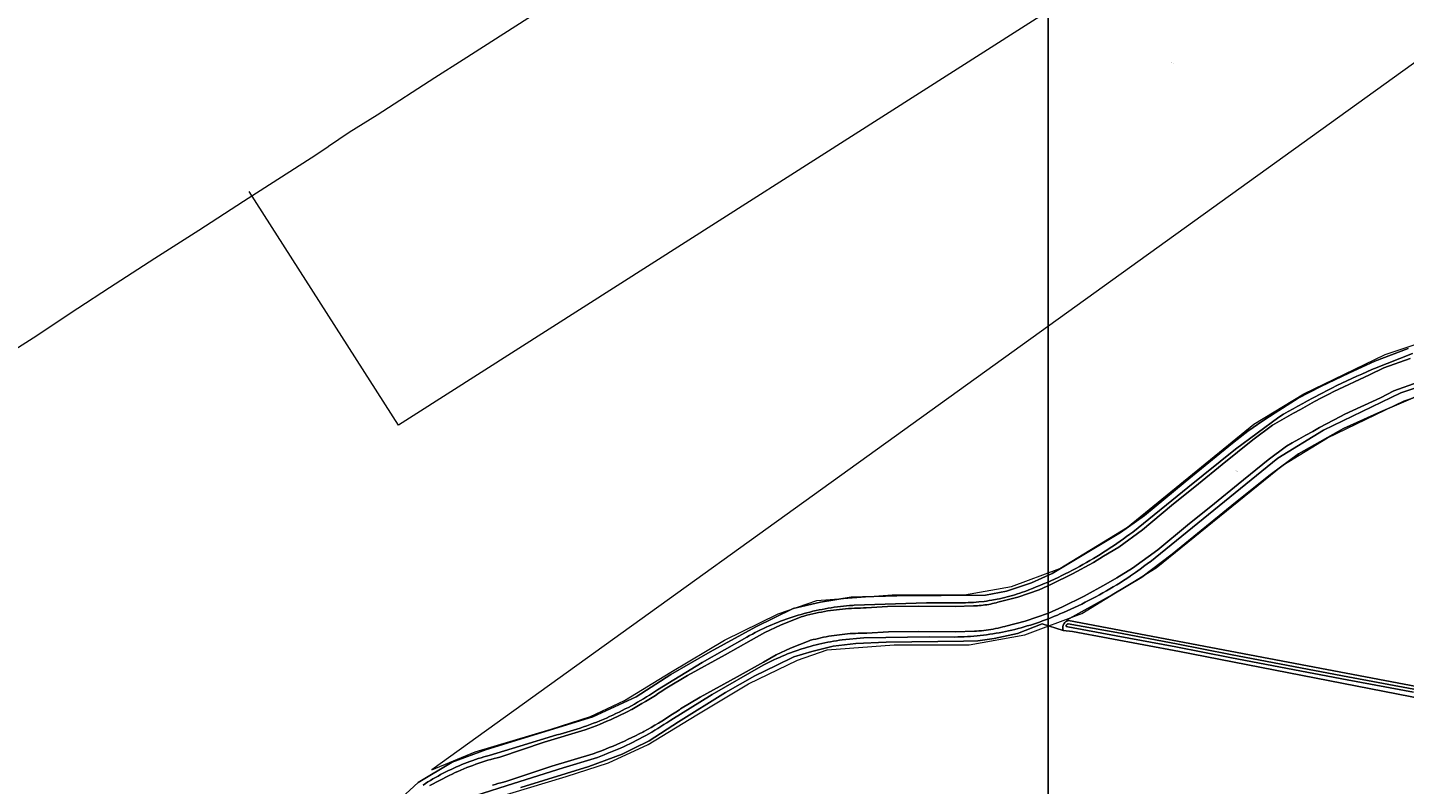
# Model space of a CAD drawing. Header units: metres. Extents: x 250001 to 257773, y 598992 to 609118.
# Tile 380 of 656: x 250880 to 251454, y 604198 to 604513. Entities that reach past the tile are written whole.
import ezdxf
from ezdxf.enums import TextEntityAlignment as Align
from ezdxf.lldxf.tags import DXFTag

# ---------------------------------------------------------------- set-up
doc = ezdxf.new("R2010")
doc.units = ezdxf.units.M
for name, color, linetype, lineweight in [('B-WE-GR-BOUWLAND-GV', 252, 'Continuous', 13), ('B-WE-GR-GROENVOORZIENING-GV', 252, 'Continuous', 18), ('B-WE-KG-GRENS_PERCEEL-G', 150, 'KG-PERCEEL', 18), ('B-WE-KG-GRENS_PERCEEL-S', 150, 'Continuous', 25), ('B-WE-OG-WATER-GV', 252, 'Continuous', 18), ('B-WE-OG-WATER_SLOOT-GV', 252, 'Continuous', 18), ('N-WE-OG-GBKN-G', 7, 'Continuous', 25), ('X-XX-AL-REFERENTIE-G', 7, 'Continuous', 18)]:
    doc.layers.add(name, color=color, linetype=linetype, lineweight=lineweight)
doc.styles.add('NLCS-ISO', font='NLCS-ISO.ttf')
doc.styles.get("Standard").update_dxf_attribs({"font": 'NLCS-ISO.ttf'})
tags = doc.linetypes.add('KG-PERCEEL', pattern='A,5.5,-2,["P",Standard,S=1.8,R=0,X=-0.5,Y=-0.9],-2,5.5,-2,[5,NLCS.SHX,S=0.75,R=0,X=0,Y=0],-2', length=19).pattern_tags.tags
tags[6] = DXFTag(74, 10)

# ---------------------------------------------------------------- blocks, each defined once
blk = doc.blocks.new('SKG-PERCEELNUMMER-SO')
at = {"style": 'NLCS-ISO', "oblique": 10, "flags": 1}
blk.add_attdef('GEMEENTECODE', text='', height=1.8, dxfattribs=at).set_placement((0, 2.6), align=Align.MIDDLE_CENTER)
at = {"style": 'NLCS-ISO', "oblique": 10}
blk.add_attdef('SECTIE', text='', height=1.8, dxfattribs=at).set_placement((-0.5, 0), align=Align.MIDDLE_RIGHT)
blk.add_attdef('PERCEELNUMMER', text='', height=1.8, dxfattribs=at).set_placement((0.5, 0), align=Align.MIDDLE_LEFT)
blk = doc.blocks.new('BS2021-132-Xref-KAD-20210617')
at = {"layer": 'B-WE-KG-GRENS_PERCEEL-G', "flags": 128}
for points in [[(251835.539, 604770.417), (251048.315, 604203.871)], [(251656.01, 604746.593), (251336.799, 604540.425), (251040.499, 604351.575), (251034.373, 604347.621), (250972.115, 604445.129)], [(251048.315, 604203.871), (251066.46, 604211.481), (251098.163, 604220.936), (251114.489, 604226.203), (251128.736, 604232.817), (251147.988, 604244.581), (251170.425, 604258.044), (251192.804, 604268.946), (251208.957, 604274.538), (251240.348, 604276.864), (251270.548, 604276.864), (251290.115, 604280.375), (251310.266, 604287.932), (251338.475, 604305.17), (251391.193, 604348.003), (251411.978, 604360.703), (251445.988, 604377.142), (251470.873, 604385.437), (251492.363, 604394.873), (251520.493, 604411.643), (251547.04, 604426.328), (251568.722, 604434.888), (251596.068, 604444.375), (251621.947, 604451.923), (251648.283, 604464.036), (251726.785, 604509.051), (251757.101, 604523.087), (251778.142, 604531.615), (251809.225, 604544.156), (251857.421, 604560.222), (251878.691, 604566.939), (251904.943, 604573.082), (251976.444, 604589.034), (252054.355, 604604.945), (252103.36, 604615.834), (252129.18, 604623.779)], [(251035.32, 604149.565), (251034.805, 604151.797), (251034.805, 604153.515), (251038.7, 604163.036), (251044.019, 604172.222), (251048.784, 604178.287), (251058.2, 604185.46), (251073.487, 604191.872), (251104.351, 604201.078), (251122.083, 604206.796), (251138.59, 604214.461), (251158.87, 604226.853), (251180.353, 604239.743), (251200.795, 604249.703), (251213.2, 604253.997), (251241.104, 604256.064), (251272.394, 604256.064), (251295.65, 604260.237), (251319.424, 604269.151), (251350.508, 604288.149), (251403.221, 604330.975), (251421.964, 604342.429), (251453.835, 604357.833), (251478.365, 604366.01), (251501.896, 604376.34), (251530.838, 604393.594), (251555.933, 604407.476), (251575.959, 604415.381), (251602.421, 604424.561), (251629.258, 604432.389), (251657.816, 604445.527), (251736.342, 604490.556), (251765.353, 604503.986), (251785.465, 604512.139), (251816.426, 604524.633), (251863.704, 604540.392), (251884.21, 604546.869), (251909.666, 604552.826), (251955.118, 604562.965)]]:
    blk.add_lwpolyline(points, dxfattribs=at)
at = {"layer": 'N-WE-OG-GBKN-G'}
blk.add_lwpolyline([(251305.421, 608118.318), (256711.718, 608118.318), (256711.718, 599991.994), (251305.421, 599991.994)], close=True, dxfattribs=at)
at = {"layer": 'B-WE-KG-GRENS_PERCEEL-S', "xscale": 0.2, "yscale": 0.2, "zscale": 0.2}
for p, values in [((251357.085, 604498.661), {'PERCEELNUMMER': '26', 'SECTIE': 'M'}), ((251383.742, 604328.528), {'PERCEELNUMMER': '54', 'SECTIE': 'M'})]:
    blk.add_blockref('SKG-PERCEELNUMMER-SO', p, dxfattribs=at).add_auto_attribs(values)
blk = doc.blocks.new('BS2021-132-Xref-BGT-GRIJS-20210617-aangepast')
at = {"layer": 'B-WE-GR-BOUWLAND-GV', "flags": 128}
for points in [[(251028.865, 604186.013), (251042.587, 604198.653), (251056.779, 604207.18), (251071.199, 604212.339), (251115.516, 604225.965), (251133.508, 604234.3), (251148.09, 604243.699), (251164.471, 604253.087), (251183.412, 604263.608), (251198.993, 604271.209), (251210.502, 604273.855), (251223.166, 604275.978), (251242.282, 604276.507), (251279.21, 604276.727), (251287.977, 604278.473), (251298.508, 604281.913), (251307.133, 604285.723), (251335.603, 604302.868), (251345.6, 604310.006), (251362.506, 604323.994), (251382.283, 604340.126), (251388.725, 604345.161), (251394.926, 604349.482), (251400.117, 604352.831), (251409.739, 604358.907), (251419.105, 604363.775), (251430.8, 604369.384), (251441.595, 604374.306), (251455.565, 604379.597)], [(251100.388, 604524.928), (251061.436, 604500), (251049.533, 604492.518), (251025.602, 604476.947), (251013.912, 604469.667), (251005.199, 604463.809), (251005.158, 604463.732), (251000, 604460.294), (250969.837, 604440.878), (250951.171, 604428.865), (250932.796, 604417.188), (250913.841, 604404.855), (250900.63, 604396.233), (250882, 604383.93), (250824.25, 604347.21)], [(251458.565, 604359.487), (251444.079, 604353.137), (251428.601, 604346.192), (251409.749, 604335.675), (251398.042, 604326.944), (251383.556, 604315.434), (251357.163, 604293.804), (251344.463, 604284.28), (251332.16, 604276.937), (251313.057, 604266.337), (251313.891, 604266.179), (251637.102, 604204.958)], [(251467.779, 604232.327), (251360.226, 604253.229), (251315.512, 604261.563), (251311.688, 604262.08), (251302.947, 604264.826), (251292.549, 604260.778), (251282.945, 604258.714), (251276.119, 604257.761), (251270.086, 604257.523), (251237.78, 604257.206), (251225.239, 604256.65), (251215.794, 604255.46), (251206.824, 604253.316), (251199.363, 604251.094), (251191.902, 604247.443), (251183.091, 604243.077), (251170.788, 604236.171), (251151.182, 604223.868), (251138.958, 604216.01), (251132.45, 604212.756), (251127.687, 604210.454), (251113.796, 604205.374), (251085.459, 604196.563)]]:
    blk.add_lwpolyline(points, dxfattribs=at)
at = {"layer": 'B-WE-GR-GROENVOORZIENING-GV', "flags": 128}
for points in [[(251085.459, 604196.563), (251113.796, 604205.374), (251127.687, 604210.454), (251132.45, 604212.756), (251138.958, 604216.01), (251151.182, 604223.868), (251170.788, 604236.171), (251183.091, 604243.077), (251191.902, 604247.443), (251199.363, 604251.094), (251206.824, 604253.316), (251215.794, 604255.46), (251225.239, 604256.65), (251237.78, 604257.206), (251270.086, 604257.523), (251276.119, 604257.761), (251282.945, 604258.714), (251292.549, 604260.778), (251302.947, 604264.826), (251311.688, 604262.08), (251311.624, 604262.258), (251311.564, 604262.472), (251311.52, 604262.688), (251311.492, 604262.908), (251311.48, 604263.129), (251311.484, 604263.35), (251311.504, 604263.571), (251311.539, 604263.789), (251311.591, 604264.004), (251311.657, 604264.215), (251311.739, 604264.421), (251311.835, 604264.62), (251311.875, 604264.689), (251311.946, 604264.812), (251312.07, 604264.995), (251312.356, 604265.332), (251312.517, 604265.484), (251312.688, 604265.625), (251312.869, 604265.752), (251313.058, 604265.866), (251313.256, 604265.966), (251313.46, 604266.052), (251313.67, 604266.122), (251313.884, 604266.178), (251313.891, 604266.179), (251313.057, 604266.337), (251332.16, 604276.937), (251344.463, 604284.28), (251357.163, 604293.804), (251383.556, 604315.434), (251398.042, 604326.944), (251409.749, 604335.675), (251428.601, 604346.192), (251444.079, 604353.137), (251458.565, 604359.487)], [(251455.565, 604379.597), (251441.595, 604374.306), (251430.8, 604369.384), (251419.105, 604363.775), (251409.739, 604358.907), (251400.117, 604352.831), (251394.926, 604349.482), (251388.725, 604345.161), (251382.283, 604340.126), (251362.506, 604323.994), (251345.6, 604310.006), (251335.603, 604302.868), (251307.133, 604285.723), (251298.508, 604281.913), (251287.977, 604278.473), (251279.21, 604276.727), (251242.282, 604276.507), (251223.166, 604275.978), (251210.502, 604273.855), (251198.993, 604271.209), (251183.412, 604263.608), (251164.471, 604253.087), (251148.09, 604243.699), (251133.508, 604234.3), (251115.516, 604225.965), (251071.199, 604212.339), (251056.779, 604207.18), (251042.587, 604198.653), (251028.865, 604186.013)], [(251044.688, 604197.531), (251045.708, 604198.199), (251046.736, 604198.853), (251047.773, 604199.495), (251048.819, 604200.122), (251049.872, 604200.736), (251050.933, 604201.336), (251052.003, 604201.921), (251053.08, 604202.493), (251055.255, 604203.594), (251056.354, 604204.123), (251057.459, 604204.637), (251058.571, 604205.137), (251059.69, 604205.623), (251060.814, 604206.093), (251061.945, 604206.549), (251063.082, 604206.99), (251064.224, 604207.416), (251065.372, 604207.827), (251066.525, 604208.223), (251067.683, 604208.603), (251068.847, 604208.969), (251070.014, 604209.319), (251071.187, 604209.654), (251072.198, 604209.929), (251085.059, 604213.828), (251100.449, 604218.462), (251101.862, 604218.826), (251103.271, 604219.206), (251104.675, 604219.601), (251106.075, 604220.012), (251107.47, 604220.438), (251108.861, 604220.879), (251110.247, 604221.336), (251111.627, 604221.807), (251113.003, 604222.294), (251114.373, 604222.796), (251115.737, 604223.313), (251117.096, 604223.845), (251118.448, 604224.391), (251119.795, 604224.952), (251121.135, 604225.529), (251122.47, 604226.119), (251123.797, 604226.725), (251125.118, 604227.345), (251126.432, 604227.979), (251127.738, 604228.628), (251129.038, 604229.291), (251130.33, 604229.968), (251131.615, 604230.659), (251132.892, 604231.365), (251134.162, 604232.084), (251135.423, 604232.817), (251136.676, 604233.564), (251137.921, 604234.325), (251139.158, 604235.099), (251140.386, 604235.887), (251141.605, 604236.688), (251142.475, 604237.271), (251161.084, 604248.692), (251179.756, 604259.297), (251180.884, 604259.924), (251182.019, 604260.537), (251183.162, 604261.136), (251184.312, 604261.721), (251185.469, 604262.291), (251186.633, 604262.847), (251187.804, 604263.388), (251188.982, 604263.915), (251190.166, 604264.428), (251191.356, 604264.925), (251192.552, 604265.408), (251193.755, 604265.876), (251194.963, 604266.329), (251196.176, 604266.767), (251197.395, 604267.19), (251198.619, 604267.597), (251199.848, 604267.99), (251201.082, 604268.367), (251202.32, 604268.729), (251203.563, 604269.075), (251204.81, 604269.406), (251206.061, 604269.722), (251207.315, 604270.022), (251208.574, 604270.306), (251209.836, 604270.575), (251211.101, 604270.828), (251212.369, 604271.066), (251213.64, 604271.287), (251214.913, 604271.493), (251216.189, 604271.683), (251217.468, 604271.858), (251218.748, 604272.016), (251220.03, 604272.159), (251221.314, 604272.285), (251222.6, 604272.396), (251223.886, 604272.491), (251224.532, 604272.532), (251254.663, 604273.611), (251269.877, 604273.608), (251270.976, 604273.623), (251272.075, 604273.654), (251273.173, 604273.701), (251274.271, 604273.764), (251275.367, 604273.843), (251276.463, 604273.938), (251278.648, 604274.176), (251279.738, 604274.318), (251280.826, 604274.477), (251281.912, 604274.651), (251284.074, 604275.047), (251285.151, 604275.269), (251286.225, 604275.506), (251287.295, 604275.758), (251288.361, 604276.027), (251289.423, 604276.31), (251290.481, 604276.61), (251291.534, 604276.924), (251292.583, 604277.254), (251293.627, 604277.599), (251294.665, 604277.959), (251295.698, 604278.334), (251296.726, 604278.725), (251297.286, 604278.945), (251298.84, 604279.547), (251300.388, 604280.163), (251301.93, 604280.795), (251303.466, 604281.441), (251304.995, 604282.102), (251306.519, 604282.778), (251308.035, 604283.468), (251309.545, 604284.173), (251311.048, 604284.892), (251312.544, 604285.626), (251314.033, 604286.373), (251315.515, 604287.135), (251316.99, 604287.912), (251318.457, 604288.702), (251319.916, 604289.507), (251321.367, 604290.325), (251322.811, 604291.157), (251324.246, 604292.003), (251325.674, 604292.863), (251327.093, 604293.737), (251328.503, 604294.624), (251329.905, 604295.524), (251331.299, 604296.438), (251332.683, 604297.366), (251334.058, 604298.306), (251335.425, 604299.26), (251336.782, 604300.227), (251338.13, 604301.206), (251339.468, 604302.199), (251340.655, 604303.095), (251363.613, 604321.6), (251383.579, 604337.681), (251401.604, 604351.043), (251403.58, 604352.209), (251405.565, 604353.361), (251407.557, 604354.5), (251409.558, 604355.624), (251411.565, 604356.735), (251413.581, 604357.832), (251415.604, 604358.915), (251419.673, 604361.039), (251421.718, 604362.08), (251423.77, 604363.106), (251425.83, 604364.119), (251427.896, 604365.117), (251429.969, 604366.1), (251432.049, 604367.07), (251434.136, 604368.025), (251436.229, 604368.965), (251438.329, 604369.891), (251440.435, 604370.802), (251441.511, 604371.262), (251457.412, 604377.54)], [(251477.1, 604369.277), (251452.514, 604361.082), (251420.28, 604345.502), (251401.196, 604333.838), (251350.054, 604292.288), (251347.742, 604290.561), (251347.724, 604290.548), (251345.759, 604289.1), (251343.768, 604287.653), (251341.767, 604286.218), (251339.757, 604284.796), (251339.585, 604284.681), (251338.197, 604283.763), (251336.8, 604282.858), (251335.395, 604281.966), (251333.981, 604281.088), (251332.558, 604280.223), (251331.128, 604279.372), (251329.69, 604278.534), (251328.243, 604277.711), (251326.789, 604276.901), (251325.327, 604276.105), (251323.858, 604275.323), (251320.897, 604273.802), (251319.406, 604273.062), (251317.908, 604272.337), (251316.403, 604271.626), (251314.891, 604270.93), (251313.373, 604270.248), (251311.849, 604269.58), (251310.318, 604268.928), (251309.249, 604268.459), (251308.019, 604267.936), (251306.782, 604267.428), (251305.539, 604266.934), (251305.417, 604266.887), (251304.291, 604266.455), (251303.036, 604265.992), (251301.777, 604265.543), (251300.512, 604265.109), (251299.242, 604264.691), (251297.967, 604264.288), (251296.687, 604263.9), (251295.403, 604263.528), (251294.114, 604263.17), (251292.821, 604262.829), (251291.525, 604262.503), (251290.224, 604262.192), (251288.92, 604261.897), (251287.612, 604261.617), (251286.301, 604261.354), (251284.987, 604261.106), (251283.67, 604260.873), (251282.351, 604260.657), (251281.029, 604260.456), (251279.705, 604260.271), (251278.378, 604260.102), (251277.05, 604259.949), (251275.72, 604259.812), (251274.388, 604259.69), (251273.055, 604259.585), (251271.721, 604259.495), (251270.386, 604259.422), (251269.05, 604259.365), (251267.713, 604259.323), (251266.376, 604259.297), (251255.952, 604259.422), (251228.51, 604258.921), (251219.535, 604258.122), (251218.366, 604257.961), (251217.135, 604257.776), (251215.906, 604257.575), (251214.68, 604257.359), (251213.457, 604257.126), (251212.238, 604256.878), (251211.021, 604256.615), (251209.808, 604256.335), (251208.598, 604256.041), (251207.393, 604255.73), (251206.191, 604255.404), (251204.994, 604255.063), (251203.802, 604254.707), (251202.613, 604254.335), (251200.252, 604253.545), (251199.079, 604253.128), (251197.912, 604252.696), (251196.75, 604252.248), (251195.594, 604251.786), (251194.444, 604251.309), (251193.301, 604250.817), (251192.164, 604250.311), (251191.033, 604249.79), (251189.909, 604249.254), (251188.792, 604248.704), (251187.683, 604248.14), (251186.58, 604247.562), (251165.242, 604235.267), (251147.956, 604224.623), (251147.594, 604224.379), (251146.366, 604223.562), (251145.13, 604222.758), (251143.884, 604221.968), (251142.63, 604221.191), (251141.368, 604220.428), (251140.097, 604219.679), (251138.818, 604218.944), (251137.532, 604218.222), (251136.238, 604217.514), (251134.936, 604216.821), (251133.626, 604216.142), (251132.31, 604215.477), (251130.986, 604214.826), (251129.655, 604214.19), (251128.318, 604213.568), (251126.973, 604212.96), (251125.623, 604212.368), (251124.266, 604211.79), (251122.902, 604211.226), (251121.533, 604210.678), (251120.158, 604210.144), (251118.777, 604209.626), (251117.391, 604209.122), (251115.999, 604208.634), (251103.07, 604204.687), (251082.36, 604198.195), (251066.729, 604193.171)]]:
    blk.add_lwpolyline(points, dxfattribs=at)
at = {"layer": 'B-WE-OG-WATER-GV', "flags": 128}
for points in [[(251456.316, 604375.475), (251445.412, 604371.563), (251439.479, 604368.572), (251424.502, 604361.708), (251422.393, 604360.598), (251419.445, 604359.03), (251416.505, 604357.448), (251413.572, 604355.852), (251410.647, 604354.242), (251407.729, 604352.618), (251404.82, 604350.98), (251401.918, 604349.328), (251399.024, 604347.662), (251390.774, 604341.496), (251377.99, 604331.251), (251368.141, 604323.115), (251356.896, 604314.094), (251344.744, 604303.936), (251334.837, 604296.805), (251328.548, 604292.988), (251324.282, 604290.404), (251315.592, 604285.681), (251306.857, 604281.329), (251301.654, 604279.025), (251292.781, 604275.936), (251284.964, 604273.986), (251284.453, 604273.834), (251283.691, 604273.62), (251282.925, 604273.421), (251282.155, 604273.238), (251281.381, 604273.071), (251280.604, 604272.919), (251279.825, 604272.783), (251279.042, 604272.663), (251278.258, 604272.559), (251277.471, 604272.47), (251276.683, 604272.398), (251275.893, 604272.341), (251275.103, 604272.301), (251274.312, 604272.276), (251266.573, 604271.967), (251251.413, 604272.137), (251238.345, 604272.015), (251229.457, 604271.421), (251228.393, 604271.419), (251227.137, 604271.402), (251225.881, 604271.37), (251224.626, 604271.321), (251223.371, 604271.256), (251222.117, 604271.176), (251220.865, 604271.079), (251219.614, 604270.966), (251218.364, 604270.838), (251217.116, 604270.693), (251215.87, 604270.533), (251214.626, 604270.357), (251213.385, 604270.165), (251212.146, 604269.957), (251210.91, 604269.734), (251209.676, 604269.494), (251208.446, 604269.239), (251207.22, 604268.969), (251205.996, 604268.683), (251204.777, 604268.381), (251203.561, 604268.064), (251202.35, 604267.731), (251193.783, 604264.239), (251187.218, 604261.198), (251181.475, 604257.989), (251170.653, 604251.918), (251155.005, 604243.289), (251146.361, 604238.157), (251145.65, 604237.668), (251144.297, 604236.751), (251142.934, 604235.847), (251141.562, 604234.956), (251140.182, 604234.079), (251138.794, 604233.215), (251137.397, 604232.365), (251135.991, 604231.529), (251134.578, 604230.707), (251133.157, 604229.898), (251131.727, 604229.103), (251131.572, 604229.023), (251130.128, 604228.283), (251128.677, 604227.558), (251127.219, 604226.848), (251125.754, 604226.152), (251124.282, 604225.47), (251122.804, 604224.802), (251121.319, 604224.15), (251119.828, 604223.512), (251118.33, 604222.889), (251116.826, 604222.28), (251115.317, 604221.687), (251113.801, 604221.108), (251112.28, 604220.545), (251095.257, 604215.425), (251076.653, 604209.268), (251075.57, 604208.988), (251074.283, 604208.64), (251073, 604208.277), (251071.721, 604207.899), (251070.447, 604207.505), (251069.178, 604207.096), (251067.914, 604206.671), (251066.655, 604206.232), (251065.401, 604205.777), (251064.153, 604205.308), (251062.911, 604204.823), (251061.674, 604204.324), (251060.444, 604203.81), (251059.22, 604203.281), (251058.002, 604202.738), (251056.791, 604202.179), (251055.586, 604201.607), (251047.443, 604197.454)], [(251073.609, 604197.492), (251074.762, 604197.848), (251075.92, 604198.191), (251077.082, 604198.52), (251078.253, 604198.836), (251079.62, 604199.189), (251098.419, 604205.412), (251115.62, 604210.584), (251117.498, 604211.281), (251119.11, 604211.896), (251120.716, 604212.527), (251122.316, 604213.175), (251123.909, 604213.838), (251125.496, 604214.516), (251127.076, 604215.211), (251128.648, 604215.92), (251130.214, 604216.646), (251131.773, 604217.386), (251133.324, 604218.142), (251134.868, 604218.914), (251136.383, 604219.69), (251136.698, 604219.853), (251138.304, 604220.746), (251139.815, 604221.606), (251141.317, 604222.48), (251142.811, 604223.369), (251144.295, 604224.272), (251145.771, 604225.19), (251147.238, 604226.122), (251148.696, 604227.069), (251150.144, 604228.03), (251151.573, 604228.998), (251152.024, 604229.309), (251160.222, 604234.175), (251175.756, 604242.742), (251186.605, 604248.827), (251191.992, 604251.838), (251197.973, 604254.608), (251205.734, 604257.771), (251206.278, 604257.921), (251207.364, 604258.204), (251208.453, 604258.474), (251209.547, 604258.73), (251210.643, 604258.972), (251211.742, 604259.199), (251212.844, 604259.413), (251213.948, 604259.613), (251215.056, 604259.799), (251216.165, 604259.97), (251217.276, 604260.128), (251218.39, 604260.271), (251219.505, 604260.4), (251220.621, 604260.515), (251221.739, 604260.615), (251222.859, 604260.701), (251223.979, 604260.774), (251225.1, 604260.832), (251226.222, 604260.875), (251227.344, 604260.904), (251228.471, 604260.919), (251229.816, 604260.921), (251238.744, 604261.518), (251251.403, 604261.636), (251266.724, 604261.464), (251274.685, 604261.783), (251275.536, 604261.809), (251276.538, 604261.861), (251277.539, 604261.932), (251278.539, 604262.024), (251279.536, 604262.137), (251280.531, 604262.269), (251281.523, 604262.421), (251282.512, 604262.594), (251283.497, 604262.786), (251284.479, 604262.998), (251285.455, 604263.23), (251286.427, 604263.482), (251287.377, 604263.749), (251287.74, 604263.857), (251295.783, 604265.863), (251305.513, 604269.25), (251311.326, 604271.825), (251320.442, 604276.366), (251329.512, 604281.296), (251333.992, 604284.009), (251340.637, 604288.043), (251351.186, 604295.637), (251363.549, 604305.97), (251374.771, 604314.972), (251384.617, 604323.106), (251397.201, 604333.191), (251404.807, 604338.876), (251407.135, 604340.216), (251409.993, 604341.843), (251412.858, 604343.456), (251415.732, 604345.055), (251418.613, 604346.641), (251421.502, 604348.213), (251424.398, 604349.771), (251427.304, 604351.317), (251429.139, 604352.283), (251444.03, 604359.108), (251449.563, 604361.897), (251459.676, 604365.525)], [(251457.961, 604237.574), (251430.413, 604242.728), (251402.589, 604248.012), (251381.471, 604252.027), (251358.9, 604256.466), (251333.997, 604261.129), (251313.776, 604264.799), (251313.687, 604264.788), (251313.564, 604264.76), (251313.445, 604264.716), (251313.333, 604264.658), (251313.229, 604264.586), (251313.134, 604264.501), (251313.051, 604264.405), (251312.98, 604264.3), (251312.923, 604264.186), (251312.88, 604264.067), (251312.853, 604263.942), (251312.841, 604263.816), (251312.845, 604263.689), (251313.544, 604263.519), (251333.762, 604259.85), (251358.655, 604255.189), (251381.224, 604250.75), (251402.347, 604246.735), (251430.172, 604241.451), (251457.722, 604236.297)]]:
    blk.add_lwpolyline(points, dxfattribs=at)
at = {"layer": 'B-WE-OG-WATER_SLOOT-GV', "flags": 128}
for points in [[(251066.729, 604193.171), (251082.36, 604198.195), (251103.07, 604204.687), (251115.999, 604208.634), (251117.391, 604209.122), (251118.777, 604209.626), (251120.158, 604210.144), (251121.533, 604210.678), (251122.902, 604211.226), (251124.266, 604211.79), (251125.623, 604212.368), (251126.973, 604212.96), (251128.318, 604213.568), (251129.655, 604214.19), (251130.986, 604214.826), (251132.31, 604215.477), (251133.626, 604216.142), (251134.936, 604216.821), (251136.238, 604217.514), (251137.532, 604218.222), (251138.818, 604218.944), (251140.097, 604219.679), (251141.368, 604220.428), (251142.63, 604221.191), (251143.884, 604221.968), (251145.13, 604222.758), (251146.366, 604223.562), (251147.594, 604224.379), (251147.956, 604224.623), (251165.242, 604235.267), (251186.58, 604247.562), (251187.683, 604248.14), (251188.792, 604248.704), (251189.909, 604249.254), (251191.033, 604249.79), (251192.164, 604250.311), (251193.301, 604250.817), (251194.444, 604251.309), (251195.594, 604251.786), (251196.75, 604252.248), (251197.912, 604252.696), (251199.079, 604253.128), (251200.252, 604253.545), (251202.613, 604254.335), (251203.802, 604254.707), (251204.994, 604255.063), (251206.191, 604255.404), (251207.393, 604255.73), (251208.598, 604256.041), (251209.808, 604256.335), (251211.021, 604256.615), (251212.238, 604256.878), (251213.457, 604257.126), (251214.68, 604257.359), (251215.906, 604257.575), (251217.135, 604257.776), (251218.366, 604257.961), (251219.535, 604258.122), (251228.51, 604258.921), (251255.952, 604259.422), (251266.376, 604259.297), (251267.713, 604259.323), (251269.05, 604259.365), (251270.386, 604259.422), (251271.721, 604259.495), (251273.055, 604259.585), (251274.388, 604259.69), (251275.72, 604259.812), (251277.05, 604259.949), (251278.378, 604260.102), (251279.705, 604260.271), (251281.029, 604260.456), (251282.351, 604260.657), (251283.67, 604260.873), (251284.987, 604261.106), (251286.301, 604261.354), (251287.612, 604261.617), (251288.92, 604261.897), (251290.224, 604262.192), (251291.525, 604262.503), (251292.821, 604262.829), (251294.114, 604263.17), (251295.403, 604263.528), (251296.687, 604263.9), (251297.967, 604264.288), (251299.242, 604264.691), (251300.512, 604265.109), (251301.777, 604265.543), (251303.036, 604265.992), (251304.291, 604266.455), (251305.417, 604266.887), (251305.539, 604266.934), (251306.782, 604267.428), (251308.019, 604267.936), (251309.249, 604268.459), (251310.318, 604268.928), (251311.849, 604269.58), (251313.373, 604270.248), (251314.891, 604270.93), (251316.403, 604271.626), (251317.908, 604272.337), (251319.406, 604273.062), (251320.897, 604273.802), (251323.858, 604275.323), (251325.327, 604276.105), (251326.789, 604276.901), (251328.243, 604277.711), (251329.69, 604278.534), (251331.128, 604279.372), (251332.558, 604280.223), (251333.981, 604281.088), (251335.395, 604281.966), (251336.8, 604282.858), (251338.197, 604283.763), (251339.585, 604284.681), (251339.757, 604284.796), (251341.767, 604286.218), (251343.768, 604287.653), (251345.759, 604289.1), (251347.724, 604290.548), (251347.742, 604290.561), (251350.054, 604292.288), (251401.196, 604333.838), (251420.28, 604345.502), (251452.514, 604361.082), (251477.1, 604369.277)], [(251457.412, 604377.54), (251441.511, 604371.262), (251440.435, 604370.802), (251438.329, 604369.891), (251436.229, 604368.965), (251434.136, 604368.025), (251432.049, 604367.07), (251429.969, 604366.1), (251427.896, 604365.117), (251425.83, 604364.119), (251423.77, 604363.106), (251421.718, 604362.08), (251419.673, 604361.039), (251415.604, 604358.915), (251413.581, 604357.832), (251411.565, 604356.735), (251409.558, 604355.624), (251407.557, 604354.5), (251405.565, 604353.361), (251403.58, 604352.209), (251401.604, 604351.043), (251383.579, 604337.681), (251363.613, 604321.6), (251340.655, 604303.095), (251339.468, 604302.199), (251338.13, 604301.206), (251336.782, 604300.227), (251335.425, 604299.26), (251334.058, 604298.306), (251332.683, 604297.366), (251331.299, 604296.438), (251329.905, 604295.524), (251328.503, 604294.624), (251327.093, 604293.737), (251325.674, 604292.863), (251324.246, 604292.003), (251322.811, 604291.157), (251321.367, 604290.325), (251319.916, 604289.507), (251318.457, 604288.702), (251316.99, 604287.912), (251315.515, 604287.135), (251314.033, 604286.373), (251312.544, 604285.626), (251311.048, 604284.892), (251309.545, 604284.173), (251308.035, 604283.468), (251306.519, 604282.778), (251304.995, 604282.102), (251303.466, 604281.441), (251301.93, 604280.795), (251300.388, 604280.163), (251298.84, 604279.547), (251297.286, 604278.945), (251296.726, 604278.725), (251295.698, 604278.334), (251294.665, 604277.959), (251293.627, 604277.599), (251292.583, 604277.254), (251291.534, 604276.924), (251290.481, 604276.61), (251289.423, 604276.31), (251288.361, 604276.027), (251287.295, 604275.758), (251286.225, 604275.506), (251285.151, 604275.269), (251284.074, 604275.047), (251281.912, 604274.651), (251280.826, 604274.477), (251279.738, 604274.318), (251278.648, 604274.176), (251276.463, 604273.938), (251275.367, 604273.843), (251274.271, 604273.764), (251273.173, 604273.701), (251272.075, 604273.654), (251270.976, 604273.623), (251269.877, 604273.608), (251254.663, 604273.611), (251224.532, 604272.532), (251223.886, 604272.491), (251222.6, 604272.396), (251221.314, 604272.285), (251220.03, 604272.159), (251218.748, 604272.016), (251217.468, 604271.858), (251216.189, 604271.683), (251214.913, 604271.493), (251213.64, 604271.287), (251212.369, 604271.066), (251211.101, 604270.828), (251209.836, 604270.575), (251208.574, 604270.306), (251207.315, 604270.022), (251206.061, 604269.722), (251204.81, 604269.406), (251203.563, 604269.075), (251202.32, 604268.729), (251201.082, 604268.367), (251199.848, 604267.99), (251198.619, 604267.597), (251197.395, 604267.19), (251196.176, 604266.767), (251194.963, 604266.329), (251193.755, 604265.876), (251192.552, 604265.408), (251191.356, 604264.925), (251190.166, 604264.428), (251188.982, 604263.915), (251187.804, 604263.388), (251186.633, 604262.847), (251185.469, 604262.291), (251184.312, 604261.721), (251183.162, 604261.136), (251182.019, 604260.537), (251180.884, 604259.924), (251179.756, 604259.297), (251161.084, 604248.692), (251142.475, 604237.271), (251141.605, 604236.688), (251140.386, 604235.887), (251139.158, 604235.099), (251137.921, 604234.325), (251136.676, 604233.564), (251135.423, 604232.817), (251134.162, 604232.084), (251132.892, 604231.365), (251131.615, 604230.659), (251130.33, 604229.968), (251129.038, 604229.291), (251127.738, 604228.628), (251126.432, 604227.979), (251125.118, 604227.345), (251123.797, 604226.725), (251122.47, 604226.119), (251121.135, 604225.529), (251119.795, 604224.952), (251118.448, 604224.391), (251117.096, 604223.845), (251115.737, 604223.313), (251114.373, 604222.796), (251113.003, 604222.294), (251111.627, 604221.807), (251110.247, 604221.336), (251108.861, 604220.879), (251107.47, 604220.438), (251106.075, 604220.012), (251104.675, 604219.601), (251103.271, 604219.206), (251101.862, 604218.826), (251100.449, 604218.462), (251085.059, 604213.828), (251072.198, 604209.929), (251071.187, 604209.654), (251070.014, 604209.319), (251068.847, 604208.969), (251067.683, 604208.603), (251066.525, 604208.223), (251065.372, 604207.827), (251064.224, 604207.416), (251063.082, 604206.99), (251061.945, 604206.549), (251060.814, 604206.093), (251059.69, 604205.623), (251058.571, 604205.137), (251057.459, 604204.637), (251056.354, 604204.123), (251055.255, 604203.594), (251053.08, 604202.493), (251052.003, 604201.921), (251050.933, 604201.336), (251049.872, 604200.736), (251048.819, 604200.122), (251047.773, 604199.495), (251046.736, 604198.853), (251045.708, 604198.199), (251044.688, 604197.531)], [(251459.676, 604365.525), (251449.563, 604361.897), (251444.03, 604359.108), (251429.139, 604352.283), (251427.304, 604351.317), (251424.398, 604349.771), (251421.502, 604348.213), (251418.613, 604346.641), (251415.732, 604345.055), (251412.858, 604343.456), (251409.993, 604341.843), (251407.135, 604340.216), (251404.807, 604338.876), (251397.201, 604333.191), (251384.617, 604323.106), (251374.771, 604314.972), (251363.549, 604305.97), (251351.186, 604295.637), (251340.637, 604288.043), (251333.992, 604284.009), (251329.512, 604281.296), (251320.442, 604276.366), (251311.326, 604271.825), (251305.513, 604269.25), (251295.783, 604265.863), (251287.74, 604263.857), (251287.377, 604263.749), (251286.427, 604263.482), (251285.455, 604263.23), (251284.479, 604262.998), (251283.497, 604262.786), (251282.512, 604262.594), (251281.523, 604262.421), (251280.531, 604262.269), (251279.536, 604262.137), (251278.539, 604262.024), (251277.539, 604261.932), (251276.538, 604261.861), (251275.536, 604261.809), (251274.685, 604261.783), (251266.724, 604261.464), (251251.403, 604261.636), (251238.744, 604261.518), (251229.816, 604260.921), (251228.471, 604260.919), (251227.344, 604260.904), (251226.222, 604260.875), (251225.1, 604260.832), (251223.979, 604260.774), (251222.859, 604260.701), (251221.739, 604260.615), (251220.621, 604260.515), (251219.505, 604260.4), (251218.39, 604260.271), (251217.276, 604260.128), (251216.165, 604259.97), (251215.056, 604259.799), (251213.948, 604259.613), (251212.844, 604259.413), (251211.742, 604259.199), (251210.643, 604258.972), (251209.547, 604258.73), (251208.453, 604258.474), (251207.364, 604258.204), (251206.278, 604257.921), (251205.734, 604257.771), (251197.973, 604254.608), (251191.992, 604251.838), (251186.605, 604248.827), (251175.756, 604242.742), (251160.222, 604234.175), (251152.024, 604229.309), (251151.573, 604228.998), (251150.144, 604228.03), (251148.696, 604227.069), (251147.238, 604226.122), (251145.771, 604225.19), (251144.295, 604224.272), (251142.811, 604223.369), (251141.317, 604222.48), (251139.815, 604221.606), (251138.304, 604220.746), (251136.698, 604219.853), (251136.383, 604219.69), (251134.868, 604218.914), (251133.324, 604218.142), (251131.773, 604217.386), (251130.214, 604216.646), (251128.648, 604215.92), (251127.076, 604215.211), (251125.496, 604214.516), (251123.909, 604213.838), (251122.316, 604213.175), (251120.716, 604212.527), (251119.11, 604211.896), (251117.498, 604211.281), (251115.62, 604210.584), (251098.419, 604205.412), (251079.62, 604199.189), (251078.253, 604198.836), (251077.082, 604198.52), (251075.92, 604198.191), (251074.762, 604197.848), (251073.609, 604197.492)], [(251047.443, 604197.454), (251055.586, 604201.607), (251056.791, 604202.179), (251058.002, 604202.738), (251059.22, 604203.281), (251060.444, 604203.81), (251061.674, 604204.324), (251062.911, 604204.823), (251064.153, 604205.308), (251065.401, 604205.777), (251066.655, 604206.232), (251067.914, 604206.671), (251069.178, 604207.096), (251070.447, 604207.505), (251071.721, 604207.899), (251073, 604208.277), (251074.283, 604208.64), (251075.57, 604208.988), (251076.653, 604209.268), (251095.257, 604215.425), (251112.28, 604220.545), (251113.801, 604221.108), (251115.317, 604221.687), (251116.826, 604222.28), (251118.33, 604222.889), (251119.828, 604223.512), (251121.319, 604224.15), (251122.804, 604224.802), (251124.282, 604225.47), (251125.754, 604226.152), (251127.219, 604226.848), (251128.677, 604227.558), (251130.128, 604228.283), (251131.572, 604229.023), (251131.727, 604229.103), (251133.157, 604229.898), (251134.578, 604230.707), (251135.991, 604231.529), (251137.397, 604232.365), (251138.794, 604233.215), (251140.182, 604234.079), (251141.562, 604234.956), (251142.934, 604235.847), (251144.297, 604236.751), (251145.65, 604237.668), (251146.361, 604238.157), (251155.005, 604243.289), (251170.653, 604251.918), (251181.475, 604257.989), (251187.218, 604261.198), (251193.783, 604264.239), (251202.35, 604267.731), (251203.561, 604268.064), (251204.777, 604268.381), (251205.996, 604268.683), (251207.22, 604268.969), (251208.446, 604269.239), (251209.676, 604269.494), (251210.91, 604269.734), (251212.146, 604269.957), (251213.385, 604270.165), (251214.626, 604270.357), (251215.87, 604270.533), (251217.116, 604270.693), (251218.364, 604270.838), (251219.614, 604270.966), (251220.865, 604271.079), (251222.117, 604271.176), (251223.371, 604271.256), (251224.626, 604271.321), (251225.881, 604271.37), (251227.137, 604271.402), (251228.393, 604271.419), (251229.457, 604271.421), (251238.345, 604272.015), (251251.413, 604272.137), (251266.573, 604271.967), (251274.312, 604272.276), (251275.103, 604272.301), (251275.893, 604272.341), (251276.683, 604272.398), (251277.471, 604272.47), (251278.258, 604272.559), (251279.042, 604272.663), (251279.825, 604272.783), (251280.604, 604272.919), (251281.381, 604273.071), (251282.155, 604273.238), (251282.925, 604273.421), (251283.691, 604273.62), (251284.453, 604273.834), (251284.964, 604273.986), (251292.781, 604275.936), (251301.654, 604279.025), (251306.857, 604281.329), (251315.592, 604285.681), (251324.282, 604290.404), (251328.548, 604292.988), (251334.837, 604296.805), (251344.744, 604303.936), (251356.896, 604314.094), (251368.141, 604323.115), (251377.99, 604331.251), (251390.774, 604341.496), (251399.024, 604347.662), (251401.918, 604349.328), (251404.82, 604350.98), (251407.729, 604352.618), (251410.647, 604354.242), (251413.572, 604355.852), (251416.505, 604357.448), (251419.445, 604359.03), (251422.393, 604360.598), (251424.502, 604361.708), (251439.479, 604368.572), (251445.412, 604371.563), (251456.316, 604375.475)], [(251637.102, 604204.958), (251313.891, 604266.179), (251313.884, 604266.178), (251313.67, 604266.122), (251313.46, 604266.052), (251313.256, 604265.966), (251313.058, 604265.866), (251312.869, 604265.752), (251312.688, 604265.625), (251312.517, 604265.484), (251312.356, 604265.332), (251312.07, 604264.995), (251311.946, 604264.812), (251311.875, 604264.689), (251311.835, 604264.62), (251311.739, 604264.421), (251311.657, 604264.215), (251311.591, 604264.004), (251311.539, 604263.789), (251311.504, 604263.571), (251311.484, 604263.35), (251311.48, 604263.129), (251311.492, 604262.908), (251311.52, 604262.688), (251311.564, 604262.472), (251311.624, 604262.258), (251311.688, 604262.08), (251315.512, 604261.563), (251360.226, 604253.229), (251467.779, 604232.327)], [(251457.722, 604236.297), (251430.172, 604241.451), (251402.347, 604246.735), (251381.224, 604250.75), (251358.655, 604255.189), (251333.762, 604259.85), (251313.544, 604263.519), (251312.845, 604263.689), (251312.841, 604263.816), (251312.853, 604263.942), (251312.88, 604264.067), (251312.923, 604264.186), (251312.98, 604264.3), (251313.051, 604264.405), (251313.134, 604264.501), (251313.229, 604264.586), (251313.333, 604264.658), (251313.445, 604264.716), (251313.564, 604264.76), (251313.687, 604264.788), (251313.776, 604264.799), (251333.997, 604261.129), (251358.9, 604256.466), (251381.471, 604252.027), (251402.589, 604248.012), (251430.413, 604242.728), (251457.961, 604237.574)]]:
    blk.add_lwpolyline(points, dxfattribs=at)
at = {"layer": 'N-WE-OG-GBKN-G'}
blk.add_lwpolyline([(251305.421, 608118.318), (256711.718, 608118.318), (256711.718, 599991.994), (251305.421, 599991.994)], close=True, dxfattribs=at)

msp = doc.modelspace()

# ---------------------------------------------------------------- block references
at = {"layer": 'X-XX-AL-REFERENTIE-G'}
for name in ['BS2021-132-Xref-BGT-GRIJS-20210617-aangepast', 'BS2021-132-Xref-KAD-20210617']:
    msp.add_blockref(name, (0, 0), dxfattribs=at)

doc.saveas('drawing.dxf')
